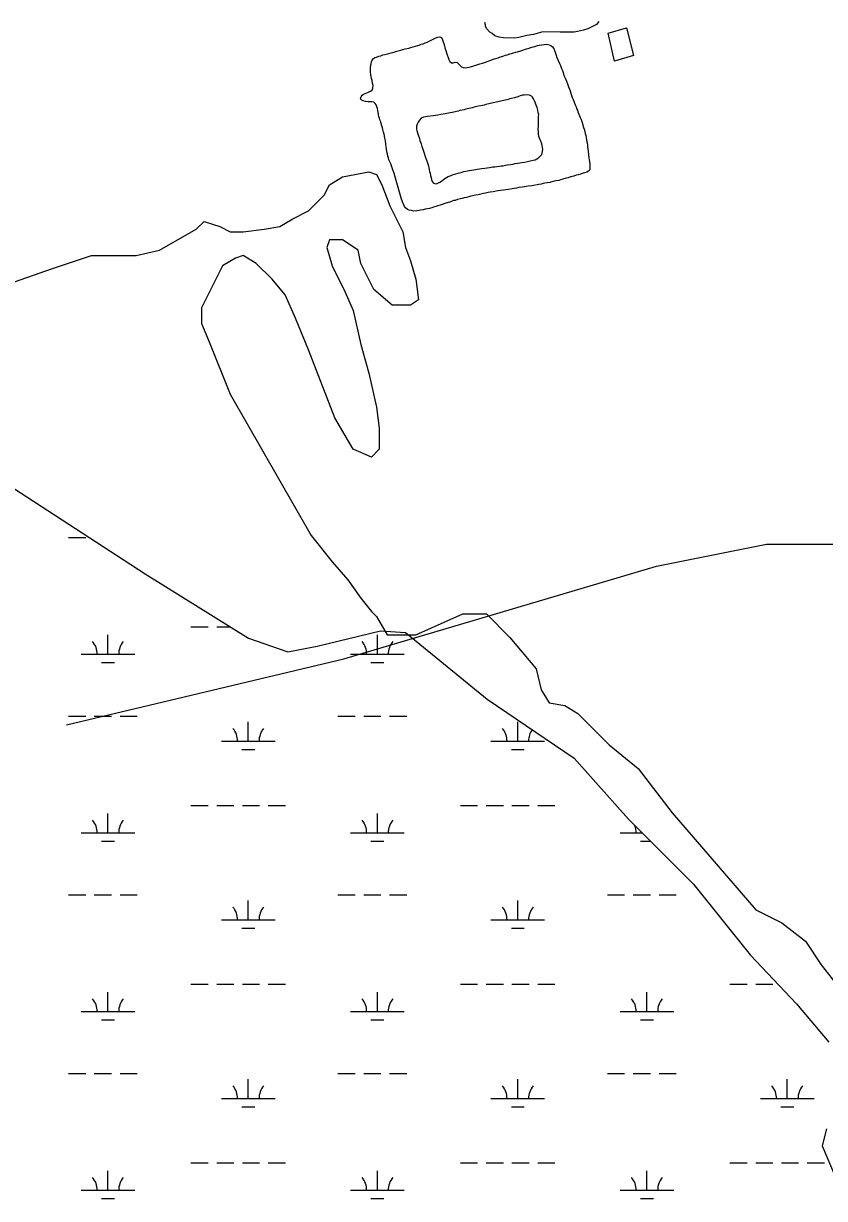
# Model space of a CAD drawing. Extents: x 3297772 to 3335630, y 634068 to 659439.
# Drawn here: x 3328568 to 3330060, y 654827 to 657014 of the extents above; entities that cross this region are included whole.
import ezdxf

# ---------------------------------------------------------------- set-up
doc = ezdxf.new("R2010")
doc.units = 0
for name, color, linetype in [('V-BLDG-OTLN', 7, 'Continuous'), ('V-SITE-VEGE', 7, 'Continuous'), ('V-TOPO-SHOR', 7, 'Continuous'), ('V-WETL-SWMP', 7, 'Continuous')]:
    doc.layers.add(name, color=color, linetype=linetype)

msp = doc.modelspace()

# ---------------------------------------------------------------- linework, layer by layer
at = {"layer": 'V-BLDG-OTLN'}
msp.add_lwpolyline([(3329691, 657006.4), (3329704, 656954.8), (3329668.7, 656944.4), (3329657, 656996.6)], close=True, dxfattribs=at)
at = {"layer": 'V-SITE-VEGE'}
for p, q in [((3329137.9, 656714), (3329162.2, 656728.6)), ((3329162.2, 656728.6), (3329210.9, 656738.4)), ((3329210.9, 656738.4), (3329225.5, 656733.5)), ((3329225.5, 656733.5), (3329235.3, 656714)), ((3329128.1, 656694.5), (3329137.9, 656714)), ((3329235.3, 656714), (3329249.9, 656675)), ((3329098.9, 656665.3), (3329128.1, 656694.5)), ((3329069.7, 656650.7), (3329098.9, 656665.3)), ((3329249.9, 656675), (3329274.2, 656626.3)), ((3328889.5, 656631.2), (3328904.1, 656645.8)), ((3328904.1, 656645.8), (3328933.4, 656636.1)), ((3329045.4, 656636.1), (3329069.7, 656650.7)), ((3328821.4, 656592.2), (3328889.5, 656631.2)), ((3328933.4, 656636.1), (3328952.8, 656626.3)), ((3328952.8, 656626.3), (3328977.2, 656626.3)), ((3328977.2, 656626.3), (3329016.1, 656631.2)), ((3329016.1, 656631.2), (3329045.4, 656636.1)), ((3329274.2, 656626.3), (3329279.1, 656597.1)), ((3329137.9, 656611.7), (3329133, 656597.1)), ((3329133, 656597.1), (3329142.7, 656563)), ((3329162.2, 656611.7), (3329137.9, 656611.7)), ((3329191.4, 656592.2), (3329162.2, 656611.7)), ((3329279.1, 656597.1), (3329288.8, 656572.7)), ((3328621.7, 656558.1), (3328694.8, 656582.4)), ((3328694.8, 656582.4), (3328777.5, 656582.4)), ((3328777.5, 656582.4), (3328821.4, 656592.2)), ((3328962.6, 656577.6), (3328938.2, 656563)), ((3328977.2, 656582.4), (3328962.6, 656577.6)), ((3329001.5, 656567.8), (3328977.2, 656582.4)), ((3329196.3, 656567.8), (3329191.4, 656592.2)), ((3329288.8, 656572.7), (3329298.6, 656538.6)), ((3328539, 656528.8), (3328621.7, 656558.1)), ((3328938.2, 656563), (3328899.3, 656485)), ((3329030.7, 656538.6), (3329001.5, 656567.8)), ((3329142.7, 656563), (3329167.1, 656514.2)), ((3329220.6, 656519.1), (3329196.3, 656567.8)), ((3329055.1, 656509.4), (3329030.7, 656538.6)), ((3329298.6, 656538.6), (3329303.4, 656499.6)), ((3329074.6, 656465.5), (3329055.1, 656509.4)), ((3329167.1, 656514.2), (3329181.7, 656480.1)), ((3329254.7, 656489.9), (3329220.6, 656519.1)), ((3328899.3, 656485), (3328899.3, 656455.8)), ((3329288.8, 656489.9), (3329254.7, 656489.9)), ((3329303.4, 656499.6), (3329288.8, 656489.9)), ((3329098.9, 656407), (3329074.6, 656465.5)), ((3329181.7, 656480.1), (3329196.3, 656416.8)), ((3328899.3, 656455.8), (3328913.9, 656421.6)), ((3328913.9, 656421.6), (3328952.8, 656324.2)), ((3329147.6, 656280.3), (3329098.9, 656407)), ((3329196.3, 656416.8), (3329210.9, 656363.2)), ((3329210.9, 656363.2), (3329225.5, 656299.8)), ((3328952.8, 656324.2), (3329103.8, 656061)), ((3329225.5, 656299.8), (3329230.4, 656260.8)), ((3329181.7, 656221.8), (3329147.6, 656280.3)), ((3329230.4, 656260.8), (3329230.4, 656221.8)), ((3329215.8, 656207.2), (3329181.7, 656221.8)), ((3329230.4, 656221.8), (3329215.8, 656207.2)), ((3329103.8, 656061), (3329142.7, 656012.3)), ((3329142.7, 656012.3), (3329172, 655978.2)), ((3329172, 655978.2), (3329196.3, 655944.1)), ((3329196.3, 655944.1), (3329215.8, 655919.7)), ((3329215.8, 655919.7), (3329225.5, 655910)), ((3329298.6, 655875.9), (3329386.2, 655914.9)), ((3329386.2, 655914.9), (3329430, 655914.9)), ((3329430, 655914.9), (3329473.8, 655871)), ((3329225.5, 655910), (3329245, 655875.9)), ((3329245, 655875.9), (3329298.6, 655875.9)), ((3329473.8, 655871), (3329522.5, 655812.5)), ((3329522.5, 655812.5), (3329532.3, 655773.5)), ((3329532.3, 655773.5), (3329546.9, 655749.2)), ((3329546.9, 655749.2), (3329576.1, 655744.3)), ((3329576.1, 655744.3), (3329600.4, 655729.7)), ((3329600.4, 655729.7), (3329658.9, 655671.2)), ((3329658.9, 655671.2), (3329712.4, 655627.3)), ((3329712.4, 655627.3), (3329775.7, 655544.5)), ((3329775.7, 655544.5), (3329931.6, 655364.2)), ((3329931.6, 655364.2), (3329980.2, 655339.8)), ((3329980.2, 655339.8), (3330024.1, 655305.7)), ((3330024.1, 655305.7), (3330053.3, 655261.9)), ((3330053.3, 655261.9), (3330087.4, 655218))]:
    msp.add_line(p, q, dxfattribs=at)
msp.add_lwpolyline([(3329639.3, 657017.9), (3329635.2, 657012.6), (3329618.9, 657004.6), (3329610.8, 657002), (3329599.9, 656999.4), (3329593.2, 656998.2), (3329574.3, 656998.4), (3329567.5, 656998.4), (3329535.1, 656998.8), (3329517.5, 656993.6), (3329505.4, 656992.3), (3329490.5, 656988.5), (3329482.4, 656987.2), (3329462.1, 656987.4), (3329454, 656988.8), (3329446, 656991.6), (3329440.6, 656995.7), (3329436.6, 656998.5), (3329429.9, 657005.3), (3329428.6, 657009.4), (3329428.6, 657012.1), (3329427.3, 657016.1)], dxfattribs=at)
at = {"layer": 'V-TOPO-SHOR'}
msp.add_line((3329271.8, 656687.1), (3329259.3, 656730.5), dxfattribs=at)
for points in [[(3329259.3, 656730.5), (3329258.7, 656733.9), (3329257.3, 656737.1), (3329255.6, 656741.7), (3329254.5, 656745.8), (3329253.2, 656749.5), (3329251.8, 656753.3), (3329250.3, 656756.5), (3329248.5, 656760.7), (3329247.4, 656764.5), (3329246.5, 656767.5), (3329245.6, 656771.4), (3329244.8, 656775.7), (3329243.9, 656781), (3329243.3, 656784.6), (3329242.6, 656789.4), (3329241.8, 656795.8), (3329240.7, 656801), (3329240.3, 656805.4), (3329239.4, 656808.3), (3329238.6, 656812), (3329237.2, 656816.8), (3329236.6, 656819.8), (3329235.5, 656823.6), (3329234, 656828), (3329233.1, 656831.2), (3329231.8, 656835.3), (3329230.6, 656838.3), (3329229.8, 656841.2), (3329228.9, 656844.9), (3329228.7, 656849.2), (3329228.1, 656852.6), (3329227, 656856.3), (3329225.9, 656859.3), (3329224.5, 656862.7), (3329222.7, 656865.7), (3329220.5, 656868), (3329216.4, 656868.7), (3329213, 656868.3), (3329209.6, 656868.5), (3329204.8, 656869.3), (3329200.5, 656870.2), (3329196.9, 656872.1), (3329195.5, 656874.8), (3329196.7, 656878), (3329198.5, 656880.7), (3329201.3, 656882.7), (3329204.5, 656883.8), (3329207.5, 656885.2), (3329210.7, 656886.3), (3329214.3, 656888.3), (3329217.1, 656890.5), (3329218.5, 656894.2), (3329218.8, 656898.7), (3329217.9, 656902.8), (3329217, 656908.1), (3329216.2, 656912), (3329215.3, 656915.6), (3329214.9, 656919), (3329214.2, 656923.8), (3329214.1, 656928.4), (3329214.1, 656932.9), (3329214.6, 656936.1), (3329215.3, 656939.3), (3329216.3, 656942.9), (3329217.4, 656946.1), (3329219.3, 656948.8), (3329222, 656950.8), (3329225.2, 656951.9), (3329229.4, 656953.3), (3329233.2, 656954.3), (3329237.4, 656955.9), (3329240.6, 656956.5), (3329243.5, 656957.2), (3329248.3, 656958.7), (3329252.4, 656959.6), (3329255.6, 656960.3), (3329259.7, 656961.6), (3329263.2, 656962.7), (3329268, 656964), (3329270.9, 656964.6), (3329274.1, 656965.8), (3329278.9, 656967.1), (3329285.3, 656968.6), (3329289.2, 656969.5), (3329293.5, 656970.8), (3329297.9, 656972.1), (3329302, 656973.4), (3329304.9, 656974.1), (3329308.4, 656975.6), (3329312.3, 656976.7), (3329315.9, 656978.1), (3329319.6, 656979.8), (3329323.2, 656981.2), (3329327.4, 656983.2), (3329330.6, 656985.2), (3329335.6, 656987.4), (3329339.5, 656989), (3329343.4, 656989.8), (3329346.1, 656988.2), (3329348.5, 656983.9)], [(3329348.5, 656983.9), (3329349.6, 656980.2), (3329350.7, 656977), (3329351.8, 656972.7), (3329352.7, 656969.2), (3329354.2, 656964), (3329355.6, 656959.9), (3329356.7, 656956.2), (3329358.7, 656951), (3329360.2, 656947.5), (3329362, 656943.4), (3329364.7, 656941.1), (3329368.1, 656941.1), (3329372, 656942.4), (3329375.6, 656941.7), (3329378.6, 656938.7), (3329380.8, 656936.6), (3329383.5, 656933.9), (3329386.9, 656932.5), (3329390.3, 656932), (3329393.8, 656932.4), (3329397.4, 656933.3), (3329400.4, 656933.9), (3329406.3, 656935.4), (3329410.4, 656936.8), (3329414.1, 656937.9), (3329418, 656939.2), (3329422.5, 656940.7), (3329428.2, 656942.5), (3329433, 656944), (3329436.2, 656945.4), (3329440.4, 656946.7), (3329444.5, 656948.5), (3329447.4, 656949.3), (3329451.8, 656950.7), (3329454.7, 656951.8), (3329458.6, 656953.1), (3329462.5, 656954.4), (3329465.5, 656955.3), (3329468.7, 656956.2), (3329473.5, 656957.7), (3329476.9, 656958.6), (3329480.3, 656959.7), (3329485.1, 656961), (3329488.1, 656961.9), (3329494, 656963.4), (3329498.1, 656964.7), (3329501.1, 656965.8), (3329504.5, 656967), (3329508, 656968.1), (3329512.5, 656969.6), (3329516.9, 656970.7), (3329520.5, 656971.8), (3329525.1, 656973.1), (3329528.5, 656974), (3329533.1, 656974.8), (3329537.4, 656975.5), (3329541.1, 656975.7), (3329546.7, 656974.5), (3329550.2, 656973.5), (3329552.9, 656971.2), (3329555.6, 656967.6), (3329556.9, 656964.3), (3329558.2, 656960.9), (3329560.2, 656955.2), (3329561.1, 656951.3), (3329563.5, 656945.4), (3329566.4, 656939.7), (3329568, 656936.2), (3329570, 656930.7), (3329571.5, 656926.9), (3329572.8, 656923.2), (3329573.7, 656920.2), (3329575.5, 656915.2), (3329577.3, 656911.3), (3329579.3, 656907.2), (3329580.8, 656902.2), (3329582.6, 656896.7), (3329584.6, 656892.3), (3329585.7, 656889.1), (3329587.9, 656882.3), (3329589.9, 656876.8), (3329591.4, 656872.7), (3329592.8, 656869.7), (3329594.3, 656866.3), (3329595.4, 656863.1), (3329597, 656859.4), (3329598.1, 656856.4), (3329599.4, 656853.2), (3329600.5, 656849.6), (3329602.1, 656845.5), (3329603.4, 656842.5), (3329604.7, 656839.3), (3329606.3, 656835.9), (3329607.6, 656831.8), (3329608.7, 656828.3), (3329609.8, 656824.9), (3329610.9, 656820.8), (3329612, 656817.4), (3329613.1, 656813.3), (3329613.8, 656809.8)], [(3329516.9, 656759.9), (3329520.6, 656760.7), (3329523.8, 656762.3), (3329527, 656764.5), (3329529.7, 656766.8), (3329533.2, 656770.6), (3329534.6, 656776.1), (3329534.9, 656780.4), (3329534.7, 656783.6), (3329533.8, 656787.2), (3329533.2, 656790.2), (3329531.4, 656795), (3329530.1, 656798), (3329527.9, 656804.1), (3329527, 656808.9), (3329526.8, 656812.8), (3329526.6, 656818.3), (3329527.1, 656822.6), (3329527, 656829.2), (3329526.8, 656834.4), (3329527.1, 656838.1), (3329527.3, 656841.3), (3329527.4, 656845.1), (3329526.7, 656848.3), (3329525.9, 656853.3), (3329524.3, 656857.9), (3329522.8, 656862), (3329521.2, 656865.9), (3329519.5, 656870.3), (3329517.7, 656874.1), (3329516.1, 656876.9), (3329514.1, 656879.2), (3329510, 656881.1), (3329505, 656881.8), (3329500.2, 656881.2), (3329497, 656880.7), (3329492.9, 656879.6), (3329488.6, 656877.9), (3329482.4, 656875.9), (3329476.7, 656874.8), (3329473.5, 656873.9), (3329470.3, 656873.1), (3329434.7, 656864.8)], [(3329434.7, 656864.8), (3329429.2, 656863.7), (3329425.6, 656862.6), (3329419.9, 656861.3), (3329415.5, 656860.2), (3329412.3, 656859.6), (3329407.5, 656858.5), (3329403.7, 656857.6), (3329400.7, 656856.9), (3329397, 656856.1), (3329391.8, 656855), (3329388.4, 656853.9), (3329384.9, 656853.2), (3329380.6, 656852.1), (3329377.6, 656851.3), (3329374.4, 656850.6), (3329369.6, 656849.5), (3329366.2, 656848.7), (3329362.6, 656847.8), (3329356.6, 656846.7), (3329353, 656846.3), (3329349.6, 656845.4), (3329345.2, 656844.8), (3329339.8, 656843.7), (3329335.4, 656843.3), (3329330.9, 656842.7), (3329325.4, 656842), (3329320.6, 656841.4), (3329316.5, 656840.8), (3329312.6, 656839.9), (3329308.3, 656837.9), (3329305.3, 656834.5), (3329303.2, 656830.9), (3329300.9, 656826.8), (3329299.9, 656823), (3329299.6, 656817.9), (3329300.5, 656815), (3329301.8, 656810.9), (3329303.8, 656805.4), (3329305.1, 656800.1), (3329306.2, 656796.7), (3329307.1, 656793.7), (3329308.2, 656790.1), (3329309.8, 656785.3), (3329311.3, 656780.5), (3329312.9, 656776.4), (3329314, 656772.7), (3329316, 656767), (3329317.7, 656761.7), (3329319.7, 656756.7), (3329321.9, 656749.6), (3329323, 656745.8), (3329323.7, 656742.3), (3329324.3, 656739.1), (3329325.2, 656735.9), (3329326.1, 656731.6), (3329326.9, 656727), (3329327.6, 656723.8), (3329329.1, 656720.2), (3329331.1, 656717.4), (3329335.4, 656716), (3329338.6, 656716.7), (3329343, 656718.7), (3329346.4, 656720.9), (3329351, 656724.5), (3329355.4, 656727.9), (3329359, 656729.7), (3329364.3, 656731.4), (3329368.4, 656733), (3329372.8, 656734.5), (3329377.3, 656735.8), (3329384.9, 656737.8), (3329388.1, 656738.5), (3329391.7, 656739.3), (3329397.6, 656740.6), (3329402, 656741), (3329406.3, 656741.9), (3329412.9, 656743), (3329417.3, 656743.8), (3329421.1, 656744.5), (3329427.1, 656745.3), (3329431.4, 656745.7), (3329435.5, 656746.4), (3329441.9, 656747.4), (3329445.5, 656747.6), (3329449.2, 656747.8), (3329454.4, 656748.5), (3329457.6, 656749.1), (3329461, 656749.5), (3329465.8, 656750.4), (3329469.2, 656751), (3329475.6, 656752.1), (3329479.7, 656752.7), (3329483.2, 656753.4), (3329488.6, 656754.2), (3329492.3, 656755.1), (3329496.2, 656755.8), (3329501.2, 656756.4), (3329506.7, 656757.7), (3329511.7, 656758.5), (3329516.9, 656759.9)], [(3329613.8, 656809.8), (3329615.1, 656805.7), (3329615.7, 656802.1), (3329616.6, 656797.3), (3329617.2, 656793.9), (3329618.1, 656789.5), (3329618.3, 656785.7), (3329618.9, 656780.6), (3329619.3, 656776.8), (3329620.4, 656770.1), (3329621, 656764.4), (3329621.7, 656760.3), (3329622.5, 656753.5), (3329622.7, 656749.6), (3329622.9, 656745.3), (3329622.4, 656742.1), (3329620.3, 656739.4), (3329616.9, 656737.6), (3329613, 656736.5), (3329610, 656735.4), (3329605.4, 656733.9), (3329600.6, 656732.6), (3329597.2, 656731.7), (3329592.7, 656730.1), (3329586.7, 656728.6), (3329582.1, 656727.3), (3329578.5, 656726.2), (3329572.3, 656724.4), (3329568, 656723.1), (3329564.6, 656722.2), (3329559.5, 656721.2), (3329556.1, 656720.5), (3329551.8, 656719.4), (3329548.4, 656718.5), (3329543.1, 656717.7), (3329538.8, 656717.1), (3329535.8, 656716.2), (3329532.2, 656715.5), (3329527.4, 656714.7), (3329524.4, 656714), (3329517.8, 656712.9), (3329514.6, 656712.3), (3329507.8, 656711.5), (3329504.3, 656710.8), (3329501.1, 656710.4), (3329496.4, 656709.8), (3329490.4, 656708.7), (3329486.3, 656708), (3329481.8, 656707.2), (3329477.9, 656706.5), (3329471, 656705.5), (3329466.2, 656704.8), (3329461.9, 656704.2), (3329456, 656703.6), (3329451.6, 656702.5), (3329445.9, 656701.6), (3329442.3, 656701), (3329437.3, 656700.1), (3329433.4, 656699.5), (3329428.2, 656698.4), (3329424.5, 656697.8), (3329419.9, 656696.7), (3329414.7, 656695.4), (3329409.7, 656694.5), (3329404.4, 656693.4), (3329401, 656692.8), (3329397.1, 656691.7), (3329393, 656690.6), (3329388.7, 656689.5), (3329384.8, 656688.6), (3329381.6, 656688), (3329376.1, 656686.4), (3329372, 656685.1), (3329369, 656684.5), (3329366.1, 656683.4), (3329362, 656682), (3329358.8, 656681.2), (3329352.6, 656679.2), (3329347.6, 656677.6), (3329343.9, 656676.3), (3329339.3, 656675), (3329336.1, 656673.9), (3329331.6, 656672.3), (3329328.4, 656671.2), (3329323.8, 656669.9), (3329320.6, 656669), (3329315.8, 656668.4), (3329312.2, 656667.3), (3329307.4, 656666.7), (3329304.4, 656666), (3329300.3, 656665.4), (3329295.1, 656665), (3329290.3, 656666), (3329286.4, 656667.1), (3329283, 656668.3), (3329279.6, 656671.1), (3329277.2, 656673.8), (3329275.6, 656677.7), (3329274.5, 656680.7), (3329273.2, 656684.3), (3329271.8, 656687.1)], [(3328647.9, 655708.7), (3329164.6, 655831.7), (3329746.8, 656003.9), (3329951.8, 656044.9), (3330763.7, 656044.9), (3332494, 656528.7)]]:
    msp.add_lwpolyline(points, dxfattribs=at)
at = {"layer": 'V-WETL-SWMP'}
for p, q in [((3328651.7, 656057.3), (3328683.7, 656057.3)), ((3328725.1, 655840), (3328725.1, 655876)), ((3328879.7, 655890.8), (3328911.7, 655890.8)), ((3328927.7, 655890.8), (3328953.5, 655890.8)), ((3329227, 655840), (3329227, 655876)), ((3328675.1, 655840), (3328775.1, 655840)), ((3329177, 655840), (3329277, 655840)), ((3328713.1, 655824.6), (3328737.1, 655824.6)), ((3329215, 655824.6), (3329239, 655824.6)), ((3328651.7, 655724.6), (3328683.7, 655724.6)), ((3328699.7, 655724.6), (3328731.7, 655724.6)), ((3328747.7, 655724.6), (3328779.7, 655724.6)), ((3329153.6, 655724.6), (3329185.6, 655724.6)), ((3329201.6, 655724.6), (3329233.6, 655724.6)), ((3329249.6, 655724.6), (3329281.6, 655724.6)), ((3328986.6, 655678.2), (3328986.6, 655714.2)), ((3329488.5, 655678.2), (3329488.5, 655714.2)), ((3328936.6, 655678.2), (3329036.6, 655678.2)), ((3329438.5, 655678.2), (3329538.5, 655678.2)), ((3328974.6, 655662.8), (3328998.6, 655662.8)), ((3329476.5, 655662.8), (3329500.5, 655662.8)), ((3328725.1, 655507.4), (3328725.1, 655543.4)), ((3328879.7, 655558.1), (3328911.7, 655558.1)), ((3328927.7, 655558.1), (3328959.7, 655558.1)), ((3328975.7, 655558.1), (3329007.7, 655558.1)), ((3329023.7, 655558.1), (3329055.7, 655558.1)), ((3329227, 655507.4), (3329227, 655543.4)), ((3329381.6, 655558.1), (3329413.6, 655558.1)), ((3329429.6, 655558.1), (3329461.6, 655558.1)), ((3329477.6, 655558.1), (3329509.6, 655558.1)), ((3329525.6, 655558.1), (3329557.6, 655558.1)), ((3328675.1, 655507.4), (3328775.1, 655507.4)), ((3329177, 655507.4), (3329277, 655507.4)), ((3329678.9, 655507.4), (3329720, 655507.4)), ((3328713.1, 655491.9), (3328737.1, 655491.9)), ((3329215, 655491.9), (3329239, 655491.9)), ((3329716.9, 655491.9), (3329735.4, 655491.9)), ((3328651.7, 655391.9), (3328683.7, 655391.9)), ((3328699.7, 655391.9), (3328731.7, 655391.9)), ((3328747.7, 655391.9), (3328779.7, 655391.9)), ((3329153.6, 655391.9), (3329185.6, 655391.9)), ((3329201.6, 655391.9), (3329233.6, 655391.9)), ((3329249.6, 655391.9), (3329281.6, 655391.9)), ((3329655.5, 655391.9), (3329687.5, 655391.9)), ((3329703.5, 655391.9), (3329735.5, 655391.9)), ((3329751.5, 655391.9), (3329783.5, 655391.9)), ((3328986.6, 655345.5), (3328986.6, 655381.5)), ((3329488.5, 655345.5), (3329488.5, 655381.5)), ((3328936.6, 655345.5), (3329036.6, 655345.5)), ((3328974.6, 655330.1), (3328998.6, 655330.1)), ((3329438.5, 655345.5), (3329538.5, 655345.5)), ((3329476.5, 655330.1), (3329500.5, 655330.1)), ((3328879.7, 655225.4), (3328911.7, 655225.4)), ((3328927.7, 655225.4), (3328959.7, 655225.4)), ((3328975.7, 655225.4), (3329007.7, 655225.4)), ((3329023.7, 655225.4), (3329055.7, 655225.4)), ((3329381.6, 655225.4), (3329413.6, 655225.4)), ((3329429.6, 655225.4), (3329461.6, 655225.4)), ((3329477.6, 655225.4), (3329509.6, 655225.4)), ((3329525.6, 655225.4), (3329557.6, 655225.4)), ((3329883.5, 655225.4), (3329915.5, 655225.4)), ((3329931.5, 655225.4), (3329963.5, 655225.4)), ((3328725.1, 655174.7), (3328725.1, 655210.7)), ((3329227, 655174.7), (3329227, 655210.7)), ((3329728.9, 655174.7), (3329728.9, 655210.7)), ((3328675.1, 655174.7), (3328775.1, 655174.7)), ((3329177, 655174.7), (3329277, 655174.7)), ((3329678.9, 655174.7), (3329778.9, 655174.7)), ((3328713.1, 655159.3), (3328737.1, 655159.3)), ((3329215, 655159.3), (3329239, 655159.3)), ((3329716.9, 655159.3), (3329740.9, 655159.3)), ((3328651.7, 655059.3), (3328683.7, 655059.3)), ((3328699.7, 655059.3), (3328731.7, 655059.3)), ((3328747.7, 655059.3), (3328779.7, 655059.3)), ((3328986.6, 655012.8), (3328986.6, 655048.8)), ((3329153.6, 655059.3), (3329185.6, 655059.3)), ((3329201.6, 655059.3), (3329233.6, 655059.3)), ((3329249.6, 655059.3), (3329281.6, 655059.3)), ((3329488.5, 655012.8), (3329488.5, 655048.8)), ((3329655.5, 655059.3), (3329687.5, 655059.3)), ((3329703.5, 655059.3), (3329735.5, 655059.3)), ((3329751.5, 655059.3), (3329783.5, 655059.3)), ((3329990.4, 655012.8), (3329990.4, 655048.8)), ((3328936.6, 655012.8), (3329036.6, 655012.8)), ((3328974.6, 654997.4), (3328998.6, 654997.4)), ((3329438.5, 655012.8), (3329538.5, 655012.8)), ((3329476.5, 654997.4), (3329500.5, 654997.4)), ((3329940.4, 655012.8), (3330040.4, 655012.8)), ((3329978.4, 654997.4), (3330002.4, 654997.4)), ((3328879.7, 654892.8), (3328911.7, 654892.8)), ((3328927.7, 654892.8), (3328959.7, 654892.8)), ((3328975.7, 654892.8), (3329007.7, 654892.8)), ((3329023.7, 654892.8), (3329055.7, 654892.8)), ((3329381.6, 654892.8), (3329413.6, 654892.8)), ((3329429.6, 654892.8), (3329461.6, 654892.8)), ((3329477.6, 654892.8), (3329509.6, 654892.8)), ((3329525.6, 654892.8), (3329557.6, 654892.8)), ((3329883.5, 654892.8), (3329915.5, 654892.8)), ((3329931.5, 654892.8), (3329963.5, 654892.8)), ((3329979.5, 654892.8), (3330011.5, 654892.8)), ((3330027.5, 654892.8), (3330059.5, 654892.8)), ((3328725.1, 654842), (3328725.1, 654878)), ((3329227, 654842), (3329227, 654878)), ((3329728.9, 654842), (3329728.9, 654878)), ((3328675.1, 654842), (3328775.1, 654842)), ((3328713.1, 654826.6), (3328737.1, 654826.6)), ((3329177, 654842), (3329277, 654842)), ((3329215, 654826.6), (3329239, 654826.6)), ((3329678.9, 654842), (3329778.9, 654842)), ((3329716.9, 654826.6), (3329740.9, 654826.6))]:
    msp.add_line(p, q, dxfattribs=at)
for points in [[(3327885.4, 656501.3), (3328431.1, 656225.3), (3328794.4, 655989.5), (3328986.9, 655870.1), (3329060.3, 655844.7), (3329115, 655855.1), (3329232.7, 655883.8), (3329279.1, 655880.6), (3329306.1, 655858.5), (3329431.6, 655756.3), (3329593.2, 655646.5), (3329694.8, 655532.6), (3329815.7, 655411.6), (3329921.4, 655280.4), (3330007.8, 655188.9), (3330067.7, 655117.7)], [(3330063.6, 654956.1), (3330055.4, 654924.6), (3330079.8, 654867.6)]]:
    msp.add_lwpolyline(points, dxfattribs=at)
for centre, start, end in [((3328669.9, 655840.5), 359.2282, 40.7718), ((3328780.4, 655840.5), 139.2282, 180.7718), ((3329171.8, 655840.5), 359.2282, 40.7718), ((3329282.3, 655840.5), 139.2282, 180.7718), ((3328931.3, 655678.7), 359.2282, 40.7718), ((3329041.8, 655678.7), 139.2282, 180.7718), ((3329433.2, 655678.7), 359.2282, 40.7718), ((3329543.7, 655678.7), 143.8344, 180.7718), ((3328669.9, 655507.8), 359.2282, 40.7718), ((3328780.4, 655507.8), 139.2282, 180.7718), ((3329171.8, 655507.8), 359.2282, 40.7718), ((3329282.3, 655507.8), 139.2282, 180.7718), ((3329673.7, 655507.8), 359.2282, 21.8873), ((3328931.3, 655346), 359.2282, 40.7718), ((3329041.8, 655346), 139.2282, 180.7718), ((3329433.2, 655346), 359.2282, 40.7718), ((3329543.7, 655346), 139.2282, 180.7718), ((3328669.9, 655175.2), 359.2282, 40.7718), ((3328780.4, 655175.2), 139.2282, 180.7718), ((3329171.8, 655175.2), 359.2282, 40.7718), ((3329282.3, 655175.2), 139.2282, 180.7718), ((3329673.7, 655175.2), 359.2282, 40.7718), ((3329784.2, 655175.2), 139.2282, 180.7718), ((3328931.3, 655013.3), 359.2282, 40.7718), ((3329041.8, 655013.3), 139.2282, 180.7718), ((3329433.2, 655013.3), 359.2282, 40.7718), ((3329543.7, 655013.3), 139.2282, 180.7718), ((3329935.1, 655013.3), 359.2282, 40.7718), ((3330045.6, 655013.3), 139.2282, 180.7718), ((3328669.9, 654842.5), 359.2282, 40.7718), ((3328780.4, 654842.5), 139.2282, 180.7718), ((3329171.8, 654842.5), 359.2282, 40.7718), ((3329282.3, 654842.5), 139.2282, 180.7718), ((3329673.7, 654842.5), 359.2282, 40.7718), ((3329784.2, 654842.5), 139.2282, 180.7718)]:
    msp.add_arc(centre, 35.2, start, end, dxfattribs=at)

doc.saveas('drawing.dxf')
